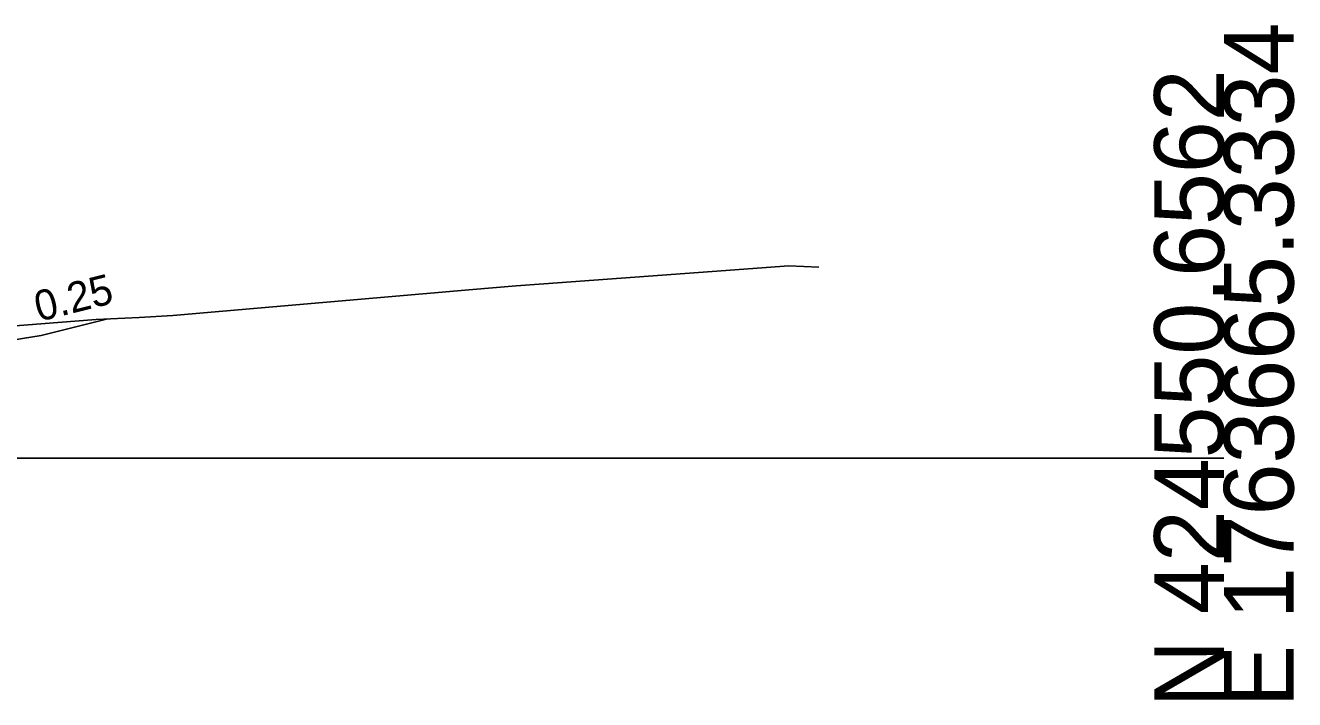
# Model space of a CAD drawing. Extents: x -26 to 3203, y -11010 to 4024.
# Drawn here: x 2151.9 to 2202.8, y 990.3 to 1017.4 of the extents above; entities that cross this region are included whole.
import ezdxf

# ---------------------------------------------------------------- set-up
doc = ezdxf.new("R2010")
doc.units = 0
for name, color, linetype in [('Exist Cross Section Cell', 7, 'Continuous'), ('Exist XS Ground Line', 7, 'Continuous'), ('Prop CMT Conc Surface', 7, 'Continuous'), ('Prop XS Side Slope Text', 7, 'Continuous'), ('Scratch_Level_0', 7, 'Continuous')]:
    doc.layers.add(name, color=color, linetype=linetype)

msp = doc.modelspace()

# ---------------------------------------------------------------- linework, layer by layer
at = {"layer": 'Exist Cross Section Cell'}
msp.add_line((2100, 1000), (2200, 1000), dxfattribs=at)
at = {"layer": 'Exist XS Ground Line'}
msp.add_lwpolyline([(2149.068, 1005.128), (2154.71, 1005.571), (2156.447, 1005.642), (2157.796, 1005.73), (2169.84, 1006.774), (2171.574, 1006.921), (2172.695, 1007), (2179.444, 1007.498), (2182.523, 1007.717), (2183.728, 1007.666)], dxfattribs=at)
msp.add_lwpolyline([(2149.068, 1005.128), (2154.71, 1005.571), (2156.447, 1005.642), (2157.796, 1005.73), (2169.84, 1006.774), (2171.574, 1006.921), (2172.695, 1007), (2179.444, 1007.498), (2182.523, 1007.717), (2183.728, 1007.666)], dxfattribs=at)
msp.add_lwpolyline([(2149.068, 1005.128), (2154.71, 1005.571), (2156.447, 1005.642), (2157.796, 1005.73), (2169.84, 1006.774), (2171.574, 1006.921), (2172.695, 1007), (2179.444, 1007.498), (2182.523, 1007.717), (2183.728, 1007.666)], dxfattribs=at)
msp.add_lwpolyline([(2149.068, 1005.128), (2154.71, 1005.571), (2156.447, 1005.642), (2157.796, 1005.73), (2169.84, 1006.774), (2171.574, 1006.921), (2172.695, 1007), (2179.444, 1007.498), (2182.523, 1007.717), (2183.728, 1007.666)], dxfattribs=at)
msp.add_lwpolyline([(2149.068, 1005.128), (2154.71, 1005.571), (2156.447, 1005.642), (2157.796, 1005.73), (2169.84, 1006.774), (2171.574, 1006.921), (2172.695, 1007), (2179.444, 1007.498), (2182.523, 1007.717), (2183.728, 1007.666)], dxfattribs=at)
at = {"layer": 'Prop CMT Conc Surface'}
msp.add_lwpolyline([(2147.501, 1004.121), (2152.501, 1004.921), (2155.178, 1005.591)], dxfattribs=at)

# ---------------------------------------------------------------- texts
at = {"layer": 'Exist Cross Section Cell'}
for s, p in [('E 1763665.3334', (2202.8, 990)), ('N 424550.6562', (2200, 990))]:
    msp.add_text(s, height=2.8, rotation=90, dxfattribs=at).set_placement(p)
at = {"layer": 'Prop XS Side Slope Text'}
msp.add_text('0.25', height=1.215, rotation=14.0362, dxfattribs=at).set_placement((2152.411, 1005.475))
at = {"layer": 'Scratch_Level_0'}
for s, p in [('Exterior Boundary', (2155.02, 1005.581)), ('RT_Slope_Cut', (2155.074, 1005.581)), ('RT_SS_Cut_1BrkPnt', (2152.351, 1004.911))]:
    msp.add_text(s, height=0.02, dxfattribs=at).set_placement(p)

doc.saveas('drawing.dxf')
